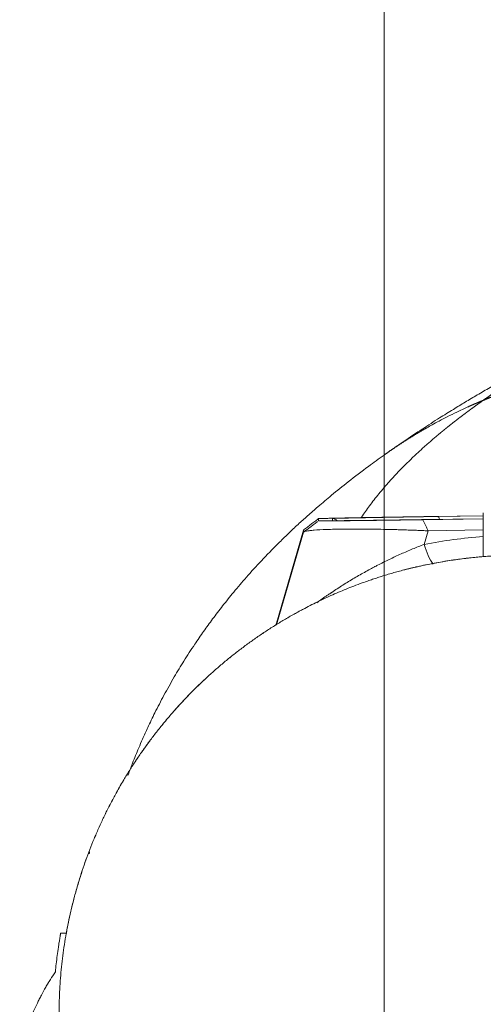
# Model space of a CAD drawing. Header units: millimetres. Extents: x 0 to 594, y 0 to 420.
# Tile 393 of 420: x 429 to 440, y 127 to 153. Entities that reach past the tile are written whole.
import ezdxf

# ---------------------------------------------------------------- set-up
doc = ezdxf.new("R2010")
doc.units = ezdxf.units.MM
doc.layers.add('1', color=7, linetype='Continuous', true_color=0xffffff)
doc.styles.add('Arial Unicode MS', font='txt')
doc.dimstyles.get("Standard").update_dxf_attribs({"dimtxt": 0.18, "dimasz": 0.18, "dimexe": 0.18, "dimexo": 0.0625, "dimgap": 0.09, "dimtad": 0, "dimtih": 1, "dimtoh": 1, "dimdec": 4, "dimzin": 0, "dimdsep": 46, "dimtxsty": 'Standard', "dimcen": 0.09, "dimadec": 0, "dimazin": 0, "dimtfac": 1, "dimtdec": 4, "dimtofl": 0, "dimtmove": 0, "dimatfit": 3, "dimfxl": 0, "dimtolj": 1, "dimtzin": 0, "dimarcsym": 0})

# ---------------------------------------------------------------- blocks, each defined once
blk = doc.blocks.new('_U4')
at = {"layer": '1', "color": 18, "lineweight": 13}
for p, q in [((437.936, 115.069), (437.936, 181.233)), ((519.436, 115.069), (519.436, 181.233)), ((437.936, 179.233), (472.602, 179.233)), ((519.436, 179.233), (484.769, 179.233))]:
    blk.add_line(p, q, dxfattribs=at)
at = {"layer": '1', "color": 18}
for points in [[(437.936, 179.233), (441.436, 180.171), (441.436, 178.295)], [(519.436, 179.233), (515.936, 178.295), (515.936, 180.171)]]:
    blk.add_solid(points, dxfattribs=at)
at = {"layer": '1', "color": 18, "linetype": 'Continuous', "lineweight": 13, "char_height": 3.5, "attachment_point": 7, "line_spacing_factor": 1.047437, "style": 'Arial Unicode MS'}
for s, insert in [('\\fArial Unicode MS|b0|i0;\\W1.0000;1.63', (474.288, 176.597)), ('\\fArial Unicode MS|b0|i0;\\W1.0000;DEFLATED TUBES WIDTH', (448.982, 169.538))]:
    blk.add_mtext(s, dxfattribs=dict(at, insert=insert))

msp = doc.modelspace()

# ---------------------------------------------------------------- linework, layer by layer
at = {"layer": '1', "color": 155, "linetype": 'Continuous', "lineweight": 13}
for p, q in [((440.488, 139.934), (439.136, 139.913)), ((439.316, 139.915), (440.488, 139.933)), ((436.245, 139.858), (436.245, 139.801)), ((436.603, 139.807), (436.603, 139.863)), ((440.488, 139.857), (438.928, 139.833)), ((438.933, 139.832), (440.488, 139.856)), ((435.861, 139.566), (435.146, 137.105)), ((435.168, 137.118), (435.861, 139.509)), ((435.861, 139.509), (435.861, 139.566)), ((439.07, 139.546), (438.968, 139.195)), ((440.488, 139.567), (439.07, 139.546))]:
    msp.add_line(p, q, dxfattribs=at)
for centre, major_axis, ratio, start_param, end_param in [((439.318, 139.765), (-0.002, 0.15), 0.341972, 5.233363, 6.279471), ((436.605, 139.713), (-0.15, 0), 0.999994, 3.820225, 4.726352), ((441.306, 127.159), (4.943, 11.228), 0.998302, 0.482281, 0.607383), ((439.291, 139.488), (-0.192, 0.981), 0.383354, 1.798966, 2.445286)]:
    msp.add_ellipse(centre, major_axis=major_axis, ratio=ratio, start_param=start_param, end_param=end_param, dxfattribs=at)
for points, degree, knots in [([(445.673, 145.822), (445.616, 145.796), (445.391, 145.69), (444.975, 145.493), (444.466, 145.248), (443.966, 145.002), (443.509, 144.774), (443.078, 144.554), (442.698, 144.357), (442.371, 144.185), (442.065, 144.022), (441.745, 143.848), (441.387, 143.652), (441.022, 143.447), (440.668, 143.243), (440.34, 143.051), (440.025, 142.863), (439.704, 142.668), (439.337, 142.44), (438.904, 142.161), (438.438, 141.851), (438.124, 141.632), (437.975, 141.525)], 3, [0, 0, 0, 0, 0.019178, 0.077006, 0.144221, 0.197985, 0.256217, 0.310897, 0.358938, 0.400329, 0.436511, 0.477533, 0.524563, 0.576935, 0.623327, 0.668233, 0.711654, 0.75396, 0.803357, 0.863276, 0.933805, 1, 1, 1, 1]), ([(440.489, 142.909), (440.495, 142.913), (440.507, 142.921), (440.525, 142.934), (440.543, 142.947), (440.561, 142.959), (440.579, 142.972), (440.598, 142.985), (440.616, 142.997), (440.634, 143.01), (440.652, 143.023), (440.671, 143.035), (440.689, 143.048), (440.708, 143.061), (440.726, 143.073), (440.745, 143.086), (440.763, 143.099), (440.782, 143.111), (440.8, 143.124), (440.819, 143.137), (440.838, 143.15), (440.857, 143.162), (440.875, 143.175), (440.894, 143.188), (440.913, 143.2), (440.932, 143.213), (440.951, 143.226), (440.97, 143.238), (440.989, 143.251), (441.008, 143.264), (441.027, 143.277), (441.047, 143.289), (441.066, 143.302), (441.085, 143.315), (441.105, 143.327), (441.124, 143.34), (441.143, 143.353), (441.163, 143.366), (441.182, 143.378), (441.202, 143.391), (441.222, 143.404), (441.241, 143.417), (441.261, 143.429), (441.281, 143.442), (441.301, 143.455), (441.32, 143.468), (441.34, 143.48), (441.36, 143.493), (441.38, 143.506), (441.4, 143.519), (441.42, 143.532), (441.44, 143.544), (441.461, 143.557), (441.481, 143.57), (441.501, 143.583), (441.521, 143.595), (441.541, 143.608), (441.562, 143.621), (441.582, 143.634), (441.601, 143.645), (441.618, 143.656), (441.634, 143.666), (441.65, 143.676), (441.666, 143.686), (441.681, 143.696), (441.697, 143.706), (441.713, 143.715), (441.729, 143.725), (441.745, 143.735), (441.761, 143.745), (441.777, 143.755), (441.792, 143.765), (441.808, 143.774), (441.824, 143.784), (441.84, 143.794), (441.856, 143.804), (441.872, 143.814), (441.888, 143.823), (441.904, 143.833), (441.92, 143.843), (441.936, 143.853), (441.952, 143.862), (441.968, 143.872), (441.984, 143.882), (442, 143.892), (442.015, 143.901), (442.031, 143.911), (442.047, 143.921), (442.063, 143.93), (442.079, 143.94), (442.095, 143.95), (442.111, 143.959), (442.127, 143.969), (442.143, 143.979), (442.159, 143.988), (442.175, 143.998), (442.191, 144.007), (442.207, 144.017), (442.223, 144.027), (442.239, 144.036), (442.255, 144.046), (442.271, 144.055), (442.287, 144.065), (442.303, 144.074), (442.319, 144.084), (442.334, 144.093), (442.35, 144.103), (442.366, 144.112), (442.382, 144.122), (442.398, 144.131), (442.414, 144.141), (442.43, 144.15), (442.446, 144.16), (442.462, 144.169), (442.478, 144.179), (442.494, 144.188), (442.51, 144.197), (442.526, 144.207), (442.542, 144.216), (442.558, 144.225), (442.573, 144.235), (442.589, 144.244), (442.605, 144.253), (442.621, 144.263), (442.637, 144.272), (442.653, 144.281), (442.669, 144.291), (442.685, 144.3), (442.701, 144.309), (442.717, 144.318), (442.733, 144.328), (442.749, 144.337), (442.765, 144.346), (442.781, 144.355), (442.791, 144.361), (442.797, 144.364)], 3, [0, 0, 0, 0, 0.008621, 0.017242, 0.025863, 0.034483, 0.043104, 0.051725, 0.060346, 0.068966, 0.077587, 0.086208, 0.094828, 0.103449, 0.11207, 0.12069, 0.129311, 0.137931, 0.146552, 0.155173, 0.163793, 0.172414, 0.181035, 0.189655, 0.198276, 0.206896, 0.215517, 0.224138, 0.232758, 0.241379, 0.25, 0.25862, 0.267241, 0.275862, 0.284483, 0.293103, 0.301724, 0.310345, 0.318966, 0.327587, 0.336207, 0.344828, 0.353449, 0.36207, 0.37069, 0.379311, 0.387932, 0.396553, 0.405173, 0.413794, 0.422415, 0.431035, 0.439656, 0.448277, 0.456897, 0.465518, 0.474139, 0.482759, 0.49138, 0.5, 0.506667, 0.513334, 0.52, 0.526667, 0.533334, 0.54, 0.546667, 0.553333, 0.56, 0.566667, 0.573333, 0.58, 0.586667, 0.593333, 0.6, 0.606666, 0.613333, 0.62, 0.626666, 0.633333, 0.64, 0.646666, 0.653333, 0.66, 0.666666, 0.673333, 0.68, 0.686666, 0.693333, 0.7, 0.706666, 0.713333, 0.72, 0.726666, 0.733333, 0.74, 0.746667, 0.753333, 0.76, 0.766667, 0.773333, 0.78, 0.786667, 0.793333, 0.8, 0.806667, 0.813333, 0.82, 0.826667, 0.833333, 0.84, 0.846667, 0.853333, 0.86, 0.866667, 0.873333, 0.88, 0.886667, 0.893333, 0.9, 0.906667, 0.913333, 0.92, 0.926667, 0.933333, 0.94, 0.946667, 0.953333, 0.96, 0.966667, 0.973333, 0.98, 0.986667, 0.993333, 1, 1, 1, 1]), ([(442.515, 143.545), (442.487, 143.538), (442.361, 143.51), (442.133, 143.454), (441.828, 143.372), (441.513, 143.279), (441.296, 143.208), (441.178, 143.168), (441.164, 143.163), (441.15, 143.158), (441.135, 143.153), (441.121, 143.148), (441.106, 143.143), (441.091, 143.137), (441.075, 143.132), (441.06, 143.126), (441.044, 143.121), (441.028, 143.115), (441.012, 143.11), (440.996, 143.104), (440.98, 143.098), (440.963, 143.092), (440.946, 143.086), (440.929, 143.079), (440.912, 143.073), (440.895, 143.067), (440.877, 143.06), (440.86, 143.054), (440.842, 143.047), (440.824, 143.04), (440.806, 143.033), (440.787, 143.026), (440.768, 143.019), (440.75, 143.012), (440.731, 143.005), (440.712, 142.997), (440.692, 142.99), (440.673, 142.982), (440.653, 142.975), (440.633, 142.967), (440.613, 142.959), (440.593, 142.951), (440.572, 142.943), (440.552, 142.934), (440.531, 142.926), (440.51, 142.917), (440.496, 142.912), (440.489, 142.909)], 3, [0, 0, 0, 0, 0.040268, 0.182785, 0.331341, 0.485955, 0.64665, 0.653592, 0.660632, 0.667768, 0.675002, 0.682332, 0.689759, 0.697284, 0.704905, 0.712623, 0.720437, 0.728349, 0.736358, 0.744464, 0.752667, 0.760966, 0.769363, 0.777856, 0.786447, 0.795135, 0.803919, 0.812801, 0.821779, 0.830855, 0.840028, 0.849298, 0.858664, 0.868128, 0.877689, 0.887348, 0.897103, 0.906955, 0.916905, 0.926951, 0.937095, 0.947336, 0.957675, 0.96811, 0.978643, 0.989273, 1, 1, 1, 1]), ([(440.489, 142.909), (440.485, 142.907), (440.477, 142.904), (440.465, 142.899), (440.453, 142.894), (440.441, 142.889), (440.429, 142.884), (440.417, 142.879), (440.405, 142.874), (440.392, 142.869), (440.38, 142.864), (440.368, 142.858), (440.355, 142.853), (440.343, 142.848), (440.33, 142.842), (440.318, 142.837), (440.305, 142.832), (440.292, 142.826), (440.28, 142.821), (440.267, 142.815), (440.254, 142.81), (440.241, 142.804), (440.228, 142.798), (440.215, 142.793), (440.202, 142.787), (440.189, 142.781), (440.175, 142.775), (440.162, 142.77), (440.149, 142.764), (440.136, 142.758), (440.122, 142.752), (440.109, 142.746), (440.004, 142.699), (439.821, 142.614), (439.574, 142.492), (439.363, 142.382), (439.188, 142.287), (439.075, 142.224), (439.013, 142.189), (438.99, 142.176), (438.968, 142.163), (438.945, 142.15), (438.922, 142.137), (438.9, 142.124), (438.877, 142.11), (438.855, 142.097), (438.833, 142.084), (438.811, 142.071), (438.788, 142.058), (438.766, 142.044), (438.745, 142.031), (438.723, 142.018), (438.701, 142.005), (438.679, 141.991), (438.658, 141.978), (438.636, 141.965), (438.615, 141.952), (438.593, 141.938), (438.572, 141.925), (438.551, 141.912), (438.53, 141.898), (438.509, 141.885), (438.488, 141.872), (438.467, 141.859), (438.446, 141.845), (438.426, 141.832), (438.405, 141.819), (438.385, 141.805), (438.364, 141.792), (438.344, 141.779), (438.324, 141.765), (438.303, 141.752), (438.283, 141.739), (438.263, 141.725), (438.243, 141.712), (438.224, 141.699), (438.204, 141.685), (438.184, 141.672), (438.164, 141.659), (438.145, 141.645), (438.126, 141.632), (438.106, 141.619), (438.087, 141.605), (438.068, 141.592), (438.049, 141.579), (438.03, 141.565), (438.011, 141.552), (437.992, 141.539), (437.973, 141.525), (437.954, 141.512), (437.942, 141.503), (437.936, 141.499)], 3, [0, 0, 0, 0, 0.004397, 0.008816, 0.013257, 0.01772, 0.022205, 0.026712, 0.031242, 0.035794, 0.040368, 0.044964, 0.049583, 0.054223, 0.058886, 0.063571, 0.068278, 0.073008, 0.077759, 0.082533, 0.087329, 0.092147, 0.096987, 0.10185, 0.106735, 0.111642, 0.116571, 0.121523, 0.126497, 0.131493, 0.136511, 0.141551, 0.146614, 0.254086, 0.34848, 0.429776, 0.497951, 0.55298, 0.56202, 0.571037, 0.58003, 0.589, 0.597947, 0.606871, 0.615771, 0.624648, 0.633501, 0.642332, 0.651139, 0.659922, 0.668683, 0.67742, 0.686134, 0.694824, 0.703492, 0.712136, 0.720756, 0.729354, 0.737928, 0.746479, 0.755006, 0.76351, 0.771991, 0.780449, 0.788883, 0.797295, 0.805682, 0.814047, 0.822388, 0.830706, 0.839001, 0.847272, 0.85552, 0.863745, 0.871946, 0.880124, 0.888279, 0.896411, 0.904519, 0.912604, 0.920666, 0.928704, 0.936719, 0.944711, 0.952679, 0.960624, 0.968546, 0.976445, 0.98432, 0.992172, 1, 1, 1, 1]), ([(440.489, 142.909), (440.486, 142.907), (440.48, 142.902), (440.471, 142.896), (440.462, 142.889), (440.452, 142.883), (440.443, 142.876), (440.434, 142.87), (440.425, 142.863), (440.416, 142.857), (440.407, 142.85), (440.398, 142.844), (440.389, 142.838), (440.38, 142.831), (440.37, 142.825), (440.361, 142.818), (440.352, 142.812), (440.343, 142.805), (440.334, 142.799), (440.325, 142.792), (440.316, 142.786), (440.307, 142.779), (440.298, 142.773), (440.289, 142.766), (440.28, 142.76), (440.272, 142.753), (440.263, 142.747), (440.254, 142.74), (440.245, 142.734), (440.236, 142.727), (440.227, 142.721), (440.218, 142.715), (440.209, 142.708), (440.2, 142.702), (440.192, 142.695), (440.183, 142.689), (440.174, 142.682), (440.165, 142.676), (440.156, 142.669), (440.148, 142.663), (440.139, 142.656), (440.13, 142.65), (440.121, 142.643), (440.113, 142.637), (440.104, 142.63), (440.095, 142.624), (440.086, 142.618), (440.078, 142.611), (440.069, 142.605), (440.06, 142.598), (440.052, 142.592), (440.043, 142.585), (440.034, 142.579), (440.026, 142.572), (440.017, 142.566), (440.009, 142.559), (440, 142.553), (439.991, 142.547), (439.983, 142.54), (439.974, 142.534), (439.966, 142.527), (439.957, 142.521), (439.949, 142.514), (439.94, 142.508), (439.932, 142.501), (439.923, 142.495), (439.915, 142.488), (439.906, 142.482), (439.898, 142.476), (439.889, 142.469), (439.881, 142.463), (439.873, 142.456), (439.864, 142.45), (439.856, 142.443), (439.847, 142.437), (439.839, 142.43), (439.831, 142.424), (439.822, 142.418), (439.814, 142.411), (439.806, 142.405), (439.797, 142.398), (439.789, 142.392), (439.781, 142.385), (439.772, 142.379), (439.764, 142.372), (439.756, 142.366), (439.748, 142.36), (439.739, 142.353), (439.731, 142.347), (439.723, 142.34), (439.715, 142.334), (439.707, 142.327), (439.698, 142.321), (439.69, 142.315), (439.682, 142.308), (439.674, 142.302), (439.666, 142.295), (439.658, 142.289), (439.649, 142.282), (439.641, 142.276), (439.633, 142.27), (439.625, 142.263), (439.617, 142.257), (439.609, 142.25), (439.601, 142.244), (439.593, 142.237), (439.585, 142.231), (439.577, 142.225), (439.569, 142.218), (439.561, 142.212), (439.553, 142.205), (439.545, 142.199), (439.537, 142.192), (439.529, 142.186), (439.521, 142.18), (439.513, 142.173), (439.505, 142.167), (439.497, 142.16), (439.49, 142.154), (439.482, 142.148), (439.474, 142.141), (439.466, 142.135), (439.458, 142.128), (439.45, 142.122), (439.442, 142.115), (439.435, 142.109), (439.427, 142.103), (439.419, 142.096), (439.411, 142.09), (439.404, 142.083), (439.396, 142.077), (439.388, 142.071), (439.38, 142.064), (439.373, 142.058), (439.365, 142.051), (439.357, 142.045), (439.35, 142.039), (439.342, 142.032), (439.334, 142.026), (439.327, 142.019), (439.319, 142.013), (439.311, 142.007), (439.304, 142), (439.296, 141.994), (439.288, 141.987), (439.281, 141.981), (439.273, 141.975), (439.24, 141.946), (439.181, 141.896), (439.099, 141.825), (439.017, 141.753), (438.938, 141.682), (438.859, 141.61), (438.782, 141.539), (438.707, 141.468), (438.633, 141.397), (438.56, 141.326), (438.489, 141.256), (438.42, 141.186), (438.351, 141.116), (438.303, 141.065), (438.273, 141.033), (438.261, 141.021), (438.249, 141.008), (438.237, 140.995), (438.225, 140.983), (438.214, 140.97), (438.202, 140.958), (438.19, 140.945), (438.179, 140.933), (438.167, 140.92), (438.156, 140.907), (438.144, 140.895), (438.133, 140.882), (438.121, 140.87), (438.11, 140.857), (438.099, 140.845), (438.088, 140.832), (438.076, 140.82), (438.065, 140.808), (438.054, 140.795), (438.043, 140.783), (438.032, 140.77), (438.021, 140.758), (438.01, 140.745), (438, 140.733), (437.989, 140.721), (437.978, 140.708), (437.967, 140.696), (437.957, 140.684), (437.946, 140.671), (437.939, 140.663), (437.936, 140.659)], 3, [0, 0, 0, 0, 0.002815, 0.005629, 0.008444, 0.011258, 0.014073, 0.016887, 0.019702, 0.022516, 0.025331, 0.028145, 0.03096, 0.033774, 0.036589, 0.039403, 0.042218, 0.045032, 0.047847, 0.050661, 0.053476, 0.05629, 0.059105, 0.061919, 0.064734, 0.067548, 0.070363, 0.073177, 0.075992, 0.078807, 0.081621, 0.084436, 0.08725, 0.090065, 0.09288, 0.095695, 0.098509, 0.101324, 0.104139, 0.106954, 0.109768, 0.112583, 0.115398, 0.118213, 0.121027, 0.123842, 0.126657, 0.129472, 0.132287, 0.135101, 0.137916, 0.140731, 0.143546, 0.14636, 0.149175, 0.15199, 0.154805, 0.157619, 0.160434, 0.163249, 0.166063, 0.168878, 0.171693, 0.174507, 0.177322, 0.180137, 0.182951, 0.185766, 0.188581, 0.191395, 0.19421, 0.197024, 0.199839, 0.202654, 0.205468, 0.208283, 0.211097, 0.213912, 0.216727, 0.219541, 0.222356, 0.22517, 0.227985, 0.230799, 0.233614, 0.236429, 0.239243, 0.242058, 0.244872, 0.247687, 0.250501, 0.253316, 0.25613, 0.258945, 0.261759, 0.264574, 0.267389, 0.270203, 0.273018, 0.275832, 0.278647, 0.281461, 0.284276, 0.28709, 0.289905, 0.292719, 0.295534, 0.298348, 0.301163, 0.303977, 0.306792, 0.309606, 0.312421, 0.315235, 0.31805, 0.320865, 0.323679, 0.326494, 0.329308, 0.332123, 0.334937, 0.337752, 0.340567, 0.343381, 0.346196, 0.34901, 0.351825, 0.35464, 0.357454, 0.360269, 0.363083, 0.365898, 0.368713, 0.371527, 0.374342, 0.377157, 0.379971, 0.382786, 0.385601, 0.388415, 0.39123, 0.394045, 0.39686, 0.399674, 0.402489, 0.405304, 0.408119, 0.410934, 0.442546, 0.474158, 0.505767, 0.537375, 0.568984, 0.600594, 0.632204, 0.663815, 0.695426, 0.727037, 0.758647, 0.790257, 0.821867, 0.827613, 0.833359, 0.839106, 0.844852, 0.850598, 0.856344, 0.86209, 0.867836, 0.873583, 0.879329, 0.885075, 0.890821, 0.896567, 0.902314, 0.90806, 0.913806, 0.919552, 0.925298, 0.931045, 0.936791, 0.942537, 0.948283, 0.95403, 0.959776, 0.965522, 0.971268, 0.977015, 0.982761, 0.988507, 0.994254, 1, 1, 1, 1]), ([(437.937, 141.497), (437.8, 141.401), (437.485, 141.174), (437.035, 140.83), (436.605, 140.484), (436.258, 140.191), (435.973, 139.941), (435.716, 139.708), (435.464, 139.471), (435.147, 139.162), (434.784, 138.788), (434.405, 138.371), (434.07, 137.978), (433.778, 137.616), (433.521, 137.278), (433.282, 136.949), (433.036, 136.591), (432.782, 136.199), (432.517, 135.76), (432.267, 135.314), (432.041, 134.878), (431.859, 134.501), (431.723, 134.2), (431.618, 133.955), (431.531, 133.745), (431.453, 133.55), (431.389, 133.381), (431.351, 133.279), (431.337, 133.24)], 3, [0, 0, 0, 0, 0.046418, 0.108907, 0.162033, 0.205705, 0.239882, 0.269367, 0.300531, 0.333397, 0.388143, 0.439006, 0.482805, 0.52256, 0.560218, 0.595782, 0.632833, 0.679643, 0.723474, 0.773319, 0.820418, 0.859834, 0.89059, 0.914253, 0.935498, 0.958728, 0.983957, 1, 1, 1, 1]), ([(437.936, 141.499), (437.936, 141.499), (437.936, 141.497), (437.936, 141.491), (437.936, 141.486), (437.936, 141.474), (437.936, 141.466), (437.936, 141.448), (437.936, 141.437), (437.936, 141.414), (437.936, 141.402), (437.936, 141.374), (437.936, 141.359), (437.936, 141.327), (437.936, 141.31), (437.936, 141.274), (437.936, 141.256), (437.936, 141.217), (437.936, 141.196), (437.936, 141.154), (437.936, 141.132), (437.936, 141.088), (437.936, 141.065), (437.936, 141.018), (437.936, 140.994), (437.936, 140.945), (437.936, 140.895), (437.936, 140.844), (437.936, 140.766), (437.936, 140.713), (437.936, 140.659)], 3, [0, 0, 0, 0, 0.0625, 0.0625, 0.125, 0.125, 0.1875, 0.1875, 0.25, 0.25, 0.3125, 0.3125, 0.375, 0.375, 0.4375, 0.4375, 0.5, 0.5, 0.5625, 0.5625, 0.625, 0.625, 0.6875, 0.6875, 0.75, 0.75, 0.8125, 0.875, 0.875, 1, 1, 1, 1]), ([(437.936, 140.659), (437.89, 140.606), (437.846, 140.553), (437.761, 140.449), (437.719, 140.397), (437.599, 140.243), (437.524, 140.142), (437.42, 139.995), (437.387, 139.946), (437.35, 139.891), (437.346, 139.884), (437.341, 139.877)], 3, [0, 0, 0, 0, 0.194146, 0.194146, 0.388293, 0.388293, 0.776586, 0.776586, 0.970732, 0.970732, 1, 1, 1, 1]), ([(437.936, 140.659), (437.936, 140.628), (437.936, 140.596), (437.936, 140.532), (437.936, 140.5), (437.936, 140.404), (437.936, 140.339), (437.936, 140.21), (437.936, 140.145), (437.936, 140.017), (437.936, 139.953), (437.936, 139.89), (437.936, 139.89), (437.936, 139.889)], 3, [0, 0, 0, 0, 0.124719, 0.124719, 0.249439, 0.249439, 0.498878, 0.498878, 0.748316, 0.748316, 0.997755, 0.997755, 1, 1, 1, 1]), ([(436.603, 139.863), (436.603, 139.864), (436.611, 139.864), (436.634, 139.866), (436.665, 139.867), (436.684, 139.867), (436.719, 139.868), (436.732, 139.869), (436.752, 139.869), (436.759, 139.869), (436.77, 139.87), (436.774, 139.87), (436.781, 139.87), (436.785, 139.87), (436.82, 139.871), (436.855, 139.872), (436.933, 139.874), (436.975, 139.875), (437.044, 139.876), (437.092, 139.877), (437.17, 139.879), (437.225, 139.88), (437.261, 139.88), (437.268, 139.88), (437.282, 139.881), (437.304, 139.881), (437.327, 139.882), (437.372, 139.882), (437.434, 139.884), (437.499, 139.885), (437.599, 139.887), (437.738, 139.889), (437.889, 139.892), (438.007, 139.894), (438.047, 139.894), (438.108, 139.895), (438.139, 139.896), (438.175, 139.897), (438.191, 139.897), (438.201, 139.897), (438.207, 139.897), (438.254, 139.898), (438.339, 139.899), (438.427, 139.901), (438.559, 139.903), (438.649, 139.904), (438.833, 139.907), (438.927, 139.909), (439.119, 139.912), (439.216, 139.913), (439.316, 139.915)], 3, [0, 0, 0, 0, 0.0625, 0.125, 0.125, 0.1875, 0.1875, 0.21875, 0.21875, 0.234375, 0.234375, 0.242187, 0.242187, 0.25, 0.25, 0.3125, 0.3125, 0.375, 0.375, 0.40625, 0.4375, 0.46875, 0.46875, 0.476562, 0.476562, 0.484375, 0.5, 0.5, 0.53125, 0.5625, 0.5625, 0.625, 0.6875, 0.6875, 0.71875, 0.71875, 0.734375, 0.742187, 0.746094, 0.746094, 0.75, 0.75, 0.78125, 0.8125, 0.8125, 0.875, 0.875, 0.9375, 0.9375, 1, 1, 1, 1]), ([(440.488, 140.005), (440.488, 140.005), (440.488, 140.002), (440.488, 139.988), (440.488, 139.97), (440.488, 139.957), (440.488, 139.955), (440.488, 139.952), (440.488, 139.948), (440.488, 139.936), (440.488, 139.926), (440.488, 139.902), (440.488, 139.867), (440.488, 139.803), (440.488, 139.726), (440.488, 139.638), (440.488, 139.539), (440.488, 139.427), (440.488, 139.304), (440.488, 139.213), (440.488, 139.143), (440.488, 139.106), (440.488, 139.063), (440.488, 139.044), (440.488, 139.031), (440.488, 139.025), (440.488, 138.975), (440.488, 138.929), (440.488, 138.883)], 3, [0, 0, 0, 0, 0.055863, 0.129271, 0.202679, 0.202679, 0.211855, 0.211855, 0.221031, 0.239383, 0.276087, 0.276087, 0.349495, 0.422903, 0.496311, 0.569719, 0.643127, 0.716535, 0.789943, 0.863351, 0.863351, 0.900055, 0.918407, 0.927583, 0.927583, 0.936759, 0.936759, 1, 1, 1, 1]), ([(438.928, 139.833), (438.895, 139.833), (438.828, 139.832), (438.76, 139.831), (438.692, 139.83), (438.658, 139.829), (438.589, 139.828), (438.555, 139.828), (438.485, 139.827), (438.451, 139.826), (438.38, 139.825), (438.345, 139.825), (438.305, 139.824), (438.301, 139.824), (438.292, 139.824), (438.279, 139.824), (438.248, 139.823), (438.221, 139.823), (438.168, 139.822), (438.133, 139.822), (438.064, 139.821), (438.029, 139.82), (437.96, 139.82), (437.926, 139.819), (437.858, 139.818), (437.824, 139.818), (437.756, 139.817), (437.723, 139.816), (437.673, 139.816), (437.656, 139.816), (437.636, 139.815), (437.631, 139.815), (437.623, 139.815), (437.611, 139.815), (437.599, 139.815), (437.558, 139.814), (437.494, 139.814), (437.402, 139.812), (437.314, 139.811), (437.258, 139.811), (437.217, 139.81), (437.203, 139.81), (437.183, 139.81), (437.173, 139.81), (437.163, 139.81), (437.157, 139.81), (437.153, 139.81), (437.124, 139.809), (437.099, 139.809), (437.05, 139.809), (437.027, 139.808), (436.982, 139.808), (436.96, 139.808), (436.919, 139.807), (436.9, 139.807), (436.871, 139.807), (436.857, 139.807), (436.842, 139.807), (436.835, 139.807), (436.831, 139.807), (436.829, 139.807), (436.818, 139.807), (436.81, 139.806), (436.794, 139.806), (436.786, 139.806), (436.764, 139.806), (436.75, 139.806), (436.724, 139.806), (436.712, 139.806), (436.69, 139.806), (436.68, 139.806), (436.662, 139.806), (436.653, 139.806), (436.645, 139.806), (436.644, 139.806), (436.642, 139.806), (436.64, 139.806), (436.634, 139.806), (436.63, 139.806), (436.621, 139.806), (436.617, 139.806), (436.61, 139.806), (436.607, 139.806), (436.604, 139.806), (436.603, 139.807), (436.603, 139.807)], 3, [0, 0, 0, 0, 0.03125, 0.0625, 0.0625, 0.09375, 0.09375, 0.125, 0.125, 0.15625, 0.15625, 0.1875, 0.1875, 0.191406, 0.191406, 0.195312, 0.203125, 0.21875, 0.21875, 0.25, 0.25, 0.28125, 0.28125, 0.3125, 0.3125, 0.34375, 0.34375, 0.375, 0.375, 0.390625, 0.390625, 0.394531, 0.394531, 0.398437, 0.40625, 0.40625, 0.4375, 0.46875, 0.5, 0.53125, 0.53125, 0.546875, 0.546875, 0.554688, 0.558594, 0.558594, 0.5625, 0.5625, 0.59375, 0.59375, 0.625, 0.625, 0.65625, 0.65625, 0.6875, 0.6875, 0.703125, 0.710937, 0.714844, 0.714844, 0.71875, 0.71875, 0.734375, 0.734375, 0.75, 0.75, 0.78125, 0.78125, 0.8125, 0.8125, 0.84375, 0.84375, 0.875, 0.875, 0.878906, 0.878906, 0.882812, 0.890625, 0.90625, 0.90625, 0.9375, 0.9375, 0.96875, 0.96875, 1, 1, 1, 1]), ([(439.07, 139.546), (439.02, 139.548), (438.922, 139.552), (438.773, 139.558), (438.626, 139.564), (438.48, 139.568), (438.335, 139.573), (438.194, 139.577), (438.055, 139.58), (437.774, 139.586), (437.36, 139.591), (436.859, 139.59), (436.437, 139.581), (436.173, 139.566), (436.02, 139.552), (435.934, 139.539), (435.886, 139.527), (435.873, 139.519), (435.869, 139.516)], 3, [0, 0, 0, 0, 0.035059, 0.069446, 0.103168, 0.136236, 0.16866, 0.200451, 0.231621, 0.262182, 0.390614, 0.515675, 0.640732, 0.769169, 0.830873, 0.895061, 0.961825, 1, 1, 1, 1]), ([(436.202, 137.691), (436.237, 137.716), (436.272, 137.741), (436.353, 137.799), (436.399, 137.831), (436.469, 137.879), (436.492, 137.895), (436.528, 137.919), (436.545, 137.931), (436.563, 137.943), (436.575, 137.951), (436.581, 137.955), (436.634, 137.991), (436.682, 138.022), (436.778, 138.085), (436.826, 138.116), (436.923, 138.177), (436.971, 138.207), (437.069, 138.266), (437.118, 138.296), (437.216, 138.354), (437.266, 138.383), (437.365, 138.44), (437.415, 138.468), (437.515, 138.523), (437.565, 138.551), (437.64, 138.591), (437.666, 138.604), (437.697, 138.621), (437.704, 138.624), (437.716, 138.631), (437.723, 138.634), (437.742, 138.644), (437.805, 138.677), (437.868, 138.709), (437.969, 138.76), (438.07, 138.809), (438.221, 138.88), (438.372, 138.949), (438.522, 139.014), (438.671, 139.077), (438.82, 139.137), (438.918, 139.176), (438.968, 139.195)], 3, [0, 0, 0, 0, 0.041457, 0.041457, 0.094709, 0.094709, 0.121336, 0.121336, 0.134649, 0.141305, 0.141305, 0.147962, 0.147962, 0.201214, 0.201214, 0.254467, 0.254467, 0.307719, 0.307719, 0.360971, 0.360971, 0.414224, 0.414224, 0.467476, 0.467476, 0.520728, 0.520728, 0.547355, 0.547355, 0.554011, 0.554011, 0.560668, 0.560668, 0.573981, 0.627233, 0.627233, 0.680486, 0.733738, 0.78699, 0.840243, 0.893495, 0.946748, 1, 1, 1, 1]), ([(437.936, 138.391), (438.518, 138.571), (440.266, 138.917), (441.436, 138.917)], 2, [0, 0, 0, 0.343721, 1, 1, 1]), ([(438.469, 138.542), (438.791, 138.625), (440.266, 138.917), (441.436, 138.917)], 2, [0, 0, 0, 0.222078, 1, 1, 1]), ([(437.936, 115.747), (437.406, 115.91), (435.811, 116.569), (433.866, 117.866), (432.212, 119.516), (430.912, 121.457), (430.017, 123.613), (429.561, 125.902), (429.561, 128.236), (430.017, 130.525), (430.912, 132.681), (432.212, 134.622), (433.866, 136.272), (435.811, 137.569), (437.406, 138.228), (437.936, 138.391)], 2, [0, 0, 0, 0.036768, 0.113974, 0.191179, 0.268384, 0.345589, 0.422794, 0.499999, 0.577205, 0.65441, 0.731615, 0.80882, 0.886025, 0.96323, 1, 1, 1]), ([(429.745, 129.151), (429.766, 129.266), (430.017, 130.525), (430.912, 132.681), (432.212, 134.622), (433.866, 136.272), (435.811, 137.569), (437.406, 138.228), (437.936, 138.391)], 2, [0, 0, 0, 0.017932, 0.197263, 0.376595, 0.555926, 0.735257, 0.914589, 1, 1, 1]), ([(437.936, 138.391), (437.936, 138.391), (437.936, 138.388), (437.936, 138.379), (437.936, 138.371), (437.936, 138.352), (437.936, 138.339), (437.936, 138.323), (437.936, 138.319), (437.936, 138.317), (437.936, 138.312), (437.936, 138.308), (437.936, 138.295), (437.936, 138.287), (437.936, 138.259), (437.936, 138.239), (437.936, 138.193), (437.936, 138.169), (437.936, 138.116), (437.936, 138.087), (437.936, 138.026), (437.936, 137.993), (437.936, 137.942), (437.936, 137.919), (437.936, 137.896), (437.936, 137.887), (437.936, 137.883), (437.936, 137.869), (437.936, 137.859), (437.936, 137.811), (437.936, 137.772), (437.936, 137.689), (437.936, 137.646), (437.936, 137.58), (437.936, 137.557), (437.936, 137.523), (437.936, 137.511), (437.936, 137.488), (437.936, 137.464), (437.936, 137.441), (437.936, 137.417), (437.936, 137.405), (437.936, 137.38), (437.936, 137.368), (437.936, 137.344), (437.936, 137.331), (437.936, 137.27), (437.936, 137.221), (437.936, 137.146), (437.936, 137.122), (437.936, 137.072), (437.936, 137.047), (437.936, 136.997), (437.936, 136.971), (437.936, 136.921), (437.936, 136.896), (437.936, 136.845), (437.936, 136.819), (437.936, 136.768), (437.936, 136.743), (437.936, 136.666), (437.936, 136.614), (437.936, 136.511), (437.936, 136.459), (437.936, 136.381), (437.936, 136.355), (437.936, 136.303), (437.936, 136.277), (437.936, 136.041), (437.936, 135.828), (437.936, 135.398), (437.936, 135.18), (437.936, 134.739), (437.936, 134.487), (437.936, 134.233), (437.936, 134.176), (437.936, 134.148), (437.936, 134.063), (437.936, 134.006), (437.936, 133.834), (437.936, 133.72), (437.936, 133.489), (437.936, 133.373), (437.936, 133.14), (437.936, 133.023), (437.936, 132.671), (437.936, 132.433), (437.936, 131.954), (437.936, 131.712), (437.936, 131.345), (437.936, 131.161), (437.936, 130.944), (437.936, 130.851), (437.936, 130.789), (437.936, 130.758), (437.936, 130.478), (437.936, 130.227), (437.936, 129.722), (437.936, 129.468), (437.936, 129.083), (437.936, 128.955), (437.936, 128.697), (437.936, 128.567), (437.936, 128.307), (437.936, 128.177), (437.936, 127.981), (437.936, 127.915), (437.936, 127.784), (437.936, 127.718), (437.936, 127.521), (437.936, 127.389), (437.936, 127.124), (437.936, 126.991), (437.936, 126.724), (437.936, 126.59), (437.936, 126.322), (437.936, 126.188), (437.936, 125.918), (437.936, 125.782), (437.936, 125.511), (437.936, 125.375), (437.936, 124.966), (437.936, 124.692), (437.936, 124.14), (437.936, 123.863), (437.936, 123.515), (437.936, 123.445), (437.936, 123.306), (437.936, 123.236), (437.936, 123.026), (437.936, 122.886), (437.936, 122.466), (437.936, 122.185), (437.936, 121.832), (437.936, 121.726), (437.936, 121.62), (437.936, 121.55), (437.936, 121.514), (437.936, 121.408), (437.936, 121.337), (437.936, 121.196), (437.936, 121.125), (437.936, 120.983), (437.936, 120.911), (437.936, 120.768), (437.936, 120.697), (437.936, 120.481), (437.936, 120.337), (437.936, 120.183), (437.936, 120.174), (437.936, 120.156), (437.936, 120.129), (437.936, 120.066), (437.936, 120.012), (437.936, 119.903), (437.936, 119.831), (437.936, 119.615), (437.936, 119.471), (437.936, 119.184), (437.936, 119.04), (437.936, 118.754), (437.936, 118.612), (437.936, 118.327), (437.936, 118.185), (437.936, 118.008), (437.936, 117.955), (437.936, 117.902), (437.936, 117.867), (437.936, 117.849), (437.936, 117.814), (437.936, 117.796), (437.936, 117.761), (437.936, 117.743), (437.936, 117.708), (437.936, 117.682), (437.936, 117.655), (437.936, 117.638), (437.936, 117.629), (437.936, 117.55), (437.936, 117.48), (437.936, 117.341), (437.936, 117.272), (437.936, 117.135), (437.936, 117.067), (437.936, 116.932), (437.936, 116.865), (437.936, 116.765), (437.936, 116.732), (437.936, 116.666), (437.936, 116.633), (437.936, 116.567), (437.936, 116.535), (437.936, 116.486), (437.936, 116.469), (437.936, 116.437), (437.936, 116.421), (437.936, 116.388), (437.936, 116.372), (437.936, 116.349), (437.936, 116.341), (437.936, 116.329), (437.936, 116.325), (437.936, 116.317), (437.936, 116.313), (437.936, 116.279), (437.936, 116.249), (437.936, 116.191), (437.936, 116.164), (437.936, 116.11), (437.936, 116.085), (437.936, 116.048), (437.936, 116.036), (437.936, 116.022), (437.936, 116.019), (437.936, 116.013), (437.936, 116.004), (437.936, 115.996), (437.936, 115.968), (437.936, 115.948), (437.936, 115.91), (437.936, 115.892), (437.936, 115.859), (437.936, 115.845), (437.936, 115.828), (437.936, 115.824), (437.936, 115.82), (437.936, 115.818), (437.936, 115.815), (437.936, 115.814), (437.936, 115.806), (437.936, 115.801), (437.936, 115.785), (437.936, 115.777), (437.936, 115.763), (437.936, 115.757), (437.936, 115.75), (437.936, 115.747), (437.936, 115.747)], 3, [0, 0, 0, 0, 0.007813, 0.007813, 0.015625, 0.015625, 0.023438, 0.024414, 0.024414, 0.025391, 0.025391, 0.027344, 0.027344, 0.03125, 0.03125, 0.039063, 0.039063, 0.046875, 0.046875, 0.054688, 0.054688, 0.0625, 0.0625, 0.066406, 0.067383, 0.067383, 0.068359, 0.068359, 0.070313, 0.070313, 0.078125, 0.078125, 0.085938, 0.085938, 0.089844, 0.089844, 0.091797, 0.091797, 0.09375, 0.095703, 0.095703, 0.097656, 0.097656, 0.099609, 0.099609, 0.101563, 0.101563, 0.109375, 0.109375, 0.113281, 0.113281, 0.117188, 0.117188, 0.121094, 0.121094, 0.125, 0.125, 0.128906, 0.128906, 0.132813, 0.132813, 0.140625, 0.140625, 0.148438, 0.148438, 0.152344, 0.152344, 0.15625, 0.15625, 0.1875, 0.1875, 0.21875, 0.21875, 0.25, 0.253906, 0.253906, 0.257812, 0.257812, 0.265625, 0.265625, 0.28125, 0.28125, 0.296875, 0.296875, 0.3125, 0.3125, 0.34375, 0.34375, 0.375, 0.375, 0.390625, 0.398437, 0.402344, 0.402344, 0.40625, 0.40625, 0.4375, 0.4375, 0.46875, 0.46875, 0.484375, 0.484375, 0.5, 0.5, 0.515625, 0.515625, 0.523437, 0.523437, 0.53125, 0.53125, 0.546875, 0.546875, 0.5625, 0.5625, 0.578125, 0.578125, 0.59375, 0.59375, 0.609375, 0.609375, 0.625, 0.625, 0.65625, 0.65625, 0.6875, 0.6875, 0.695312, 0.695312, 0.703125, 0.703125, 0.71875, 0.71875, 0.75, 0.75, 0.757812, 0.761719, 0.761719, 0.765625, 0.765625, 0.773437, 0.773437, 0.78125, 0.78125, 0.789062, 0.789062, 0.796875, 0.796875, 0.8125, 0.8125, 0.813477, 0.813477, 0.814453, 0.816406, 0.820312, 0.820312, 0.828125, 0.828125, 0.84375, 0.84375, 0.859375, 0.859375, 0.875, 0.875, 0.890625, 0.890625, 0.894531, 0.896484, 0.896484, 0.898437, 0.898437, 0.900391, 0.900391, 0.902344, 0.902344, 0.904297, 0.905273, 0.905273, 0.90625, 0.90625, 0.914062, 0.914062, 0.921875, 0.921875, 0.929687, 0.929687, 0.9375, 0.9375, 0.941406, 0.941406, 0.945312, 0.945312, 0.949219, 0.949219, 0.951172, 0.951172, 0.953125, 0.953125, 0.955078, 0.955078, 0.956055, 0.956055, 0.956543, 0.956543, 0.957031, 0.957031, 0.960937, 0.960937, 0.964844, 0.964844, 0.96875, 0.96875, 0.970703, 0.970703, 0.971191, 0.971191, 0.97168, 0.972656, 0.972656, 0.976562, 0.976562, 0.980469, 0.980469, 0.984375, 0.984375, 0.985352, 0.985352, 0.98584, 0.98584, 0.986328, 0.986328, 0.988281, 0.988281, 0.992187, 0.992187, 0.996094, 0.996094, 1, 1, 1, 1]), ([(429.466, 128.17), (429.48, 128.311), (429.496, 128.453), (429.523, 128.666), (429.533, 128.737), (429.549, 128.843), (429.555, 128.879), (429.563, 128.932), (429.566, 128.95), (429.572, 128.986), (429.575, 129.003), (429.579, 129.03), (429.581, 129.039), (429.584, 129.057), (429.587, 129.075), (429.59, 129.097), (429.593, 129.11), (429.594, 129.119), (429.595, 129.124), (429.597, 129.132), (429.598, 129.137), (429.599, 129.144), (429.599, 129.146), (429.6, 129.15), (429.601, 129.155), (429.602, 129.16), (429.602, 129.164), (429.603, 129.166), (429.603, 129.167), (429.603, 129.168), (429.603, 129.168), (429.603, 129.168), (429.603, 129.168), (429.603, 129.168), (429.603, 129.169), (429.603, 129.169), (429.603, 129.169), (429.603, 129.169), (429.603, 129.169), (429.603, 129.169), (429.603, 129.169), (429.603, 129.169), (429.603, 129.17), (429.603, 129.17), (429.604, 129.17), (429.604, 129.17), (429.604, 129.17), (429.604, 129.17), (429.604, 129.17), (429.604, 129.17), (429.604, 129.17), (429.604, 129.17), (429.604, 129.17), (429.605, 129.17), (429.605, 129.171), (429.605, 129.171), (429.605, 129.171), (429.606, 129.171), (429.606, 129.171), (429.606, 129.171), (429.607, 129.171), (429.607, 129.171), (429.607, 129.171), (429.609, 129.171), (429.611, 129.171), (429.62, 129.171), (429.627, 129.171), (429.641, 129.171), (429.676, 129.172), (429.712, 129.172), (429.747, 129.173), (429.754, 129.173), (429.762, 129.173)], 3, [0, 0, 0, 0, 0.355429, 0.355429, 0.533144, 0.533144, 0.622001, 0.622001, 0.66643, 0.66643, 0.710858, 0.710858, 0.733073, 0.733073, 0.755287, 0.777501, 0.788608, 0.788608, 0.799716, 0.799716, 0.810823, 0.810823, 0.816376, 0.816376, 0.82193, 0.827484, 0.83026, 0.831649, 0.832343, 0.83269, 0.83269, 0.832864, 0.832864, 0.833037, 0.833731, 0.833731, 0.833905, 0.833905, 0.833992, 0.833992, 0.834078, 0.834078, 0.834252, 0.834252, 0.834426, 0.834426, 0.834599, 0.834599, 0.834773, 0.834773, 0.83512, 0.83512, 0.835467, 0.835467, 0.835814, 0.835814, 0.836508, 0.836508, 0.837202, 0.837202, 0.837897, 0.837897, 0.838591, 0.838591, 0.844144, 0.844144, 0.866359, 0.866359, 0.888573, 0.97743, 0.97743, 1, 1, 1, 1]), ([(429.83, 124.682), (429.804, 124.681), (429.779, 124.681), (429.726, 124.68), (429.698, 124.679), (429.669, 124.679), (429.668, 124.679), (429.666, 124.679), (429.664, 124.679), (429.661, 124.679), (429.658, 124.679), (429.657, 124.679), (429.656, 124.679), (429.655, 124.679), (429.654, 124.679), (429.653, 124.679), (429.652, 124.679), (429.652, 124.679), (429.652, 124.679), (429.652, 124.679), (429.651, 124.679), (429.651, 124.68), (429.651, 124.68), (429.651, 124.68), (429.65, 124.68), (429.65, 124.68), (429.65, 124.681), (429.65, 124.681), (429.65, 124.681), (429.65, 124.681), (429.65, 124.683), (429.65, 124.684), (429.649, 124.686), (429.649, 124.687), (429.649, 124.689), (429.648, 124.691), (429.647, 124.697), (429.646, 124.701), (429.645, 124.709), (429.644, 124.713), (429.642, 124.721), (429.64, 124.733), (429.638, 124.744), (429.635, 124.76), (429.633, 124.768), (429.63, 124.784), (429.625, 124.807), (429.621, 124.831), (429.612, 124.878), (429.606, 124.91), (429.595, 124.973), (429.589, 125.005), (429.579, 125.069), (429.563, 125.165), (429.548, 125.261), (429.529, 125.39), (429.52, 125.454), (429.503, 125.584), (429.495, 125.65), (429.481, 125.781), (429.474, 125.846), (429.455, 126.044), (429.445, 126.177), (429.432, 126.377), (429.429, 126.444), (429.424, 126.545), (429.423, 126.579), (429.421, 126.617), (429.421, 126.621), (429.421, 126.63), (429.421, 126.634), (429.42, 126.642), (429.42, 126.647), (429.42, 126.652), (429.42, 126.653), (429.42, 126.655), (429.42, 126.658), (429.42, 126.661), (429.42, 126.664), (429.42, 126.665), (429.42, 126.666), (429.42, 126.667), (429.42, 126.669), (429.42, 126.67), (429.42, 126.671), (429.42, 126.671), (429.42, 126.671), (429.42, 126.671), (429.42, 126.672), (429.42, 126.672), (429.419, 126.672), (429.419, 126.672), (429.419, 126.672), (429.419, 126.672), (429.419, 126.672), (429.419, 126.672), (429.419, 126.672), (429.419, 126.672), (429.419, 126.672), (429.418, 126.672), (429.418, 126.672), (429.418, 126.672), (429.418, 126.672), (429.417, 126.672), (429.417, 126.671), (429.416, 126.671), (429.415, 126.67), (429.414, 126.669), (429.412, 126.668), (429.41, 126.666), (429.4, 126.658), (429.391, 126.652), (429.371, 126.635), (429.357, 126.624), (429.329, 126.601), (429.316, 126.589), (429.295, 126.572), (429.285, 126.563), (429.275, 126.554), (429.268, 126.548), (429.265, 126.544), (429.248, 126.529), (429.235, 126.517), (429.196, 126.479), (429.17, 126.453), (429.12, 126.399), (429.096, 126.372), (429.048, 126.315), (429.025, 126.286), (428.98, 126.226), (428.958, 126.196), (428.926, 126.148), (428.915, 126.132), (428.902, 126.112), (428.9, 126.108), (428.895, 126.1), (428.892, 126.096), (428.884, 126.084), (428.879, 126.075), (428.869, 126.059), (428.864, 126.051), (428.855, 126.034), (428.85, 126.026), (428.843, 126.013), (428.84, 126.009), (428.837, 126.002), (428.836, 126), (428.833, 125.996), (428.832, 125.994), (428.829, 125.988), (428.826, 125.983), (428.821, 125.975), (428.818, 125.972), (428.814, 125.967), (428.814, 125.966), (428.812, 125.964), (428.811, 125.963), (428.809, 125.961), (428.807, 125.959), (428.802, 125.954), (428.799, 125.951), (428.792, 125.945), (428.789, 125.942), (428.783, 125.939), (428.781, 125.937), (428.778, 125.935), (428.776, 125.934), (428.767, 125.929), (428.759, 125.925), (428.748, 125.921), (428.744, 125.919), (428.739, 125.918), (428.737, 125.917), (428.733, 125.916), (428.731, 125.916), (428.722, 125.914), (428.714, 125.913), (428.699, 125.912), (428.692, 125.912), (428.682, 125.913), (428.678, 125.913), (428.673, 125.914), (428.671, 125.914), (428.667, 125.915), (428.662, 125.916), (428.654, 125.919), (428.647, 125.921), (428.637, 125.924), (428.631, 125.927), (428.624, 125.932), (428.622, 125.932), (428.619, 125.934), (428.618, 125.935), (428.613, 125.938), (428.604, 125.944), (428.591, 125.956), (428.582, 125.967), (428.575, 125.975), (428.573, 125.979), (428.57, 125.983), (428.569, 125.985), (428.567, 125.988), (428.566, 125.99), (428.562, 125.998), (428.559, 126.006), (428.555, 126.017), (428.554, 126.021), (428.552, 126.027), (428.552, 126.029), (428.551, 126.032), (428.551, 126.033), (428.55, 126.035), (428.549, 126.041), (428.549, 126.046), (428.548, 126.055), (428.548, 126.059), (428.548, 126.066), (428.548, 126.068), (428.549, 126.073), (428.549, 126.075), (428.55, 126.082), (428.55, 126.087), (428.552, 126.094), (428.552, 126.096), (428.553, 126.101), (428.555, 126.106), (428.556, 126.111), (428.557, 126.115), (428.557, 126.117), (428.558, 126.118), (428.56, 126.129), (428.562, 126.138), (428.567, 126.157), (428.569, 126.166), (428.576, 126.194), (428.581, 126.212), (428.59, 126.25), (428.595, 126.268), (428.62, 126.361), (428.641, 126.434), (428.686, 126.582), (428.71, 126.655), (428.742, 126.746), (428.749, 126.765), (428.759, 126.792), (428.762, 126.801), (428.769, 126.819), (428.785, 126.865), (428.803, 126.91), (428.845, 127.018), (428.875, 127.089), (428.937, 127.231), (428.969, 127.301), (429.019, 127.405), (429.036, 127.439), (429.071, 127.508), (429.124, 127.611), (429.199, 127.746), (429.258, 127.846), (429.283, 127.887), (429.288, 127.895), (429.299, 127.912), (429.314, 127.936), (429.37, 128.026), (429.423, 128.107), (429.466, 128.17)], 3, [0, 0, 0, 0, 0.016555, 0.016555, 0.034767, 0.034767, 0.035336, 0.035336, 0.035905, 0.037043, 0.037043, 0.037612, 0.037612, 0.038181, 0.038181, 0.038466, 0.038466, 0.038608, 0.038608, 0.03875, 0.03875, 0.038893, 0.038893, 0.039035, 0.039035, 0.039106, 0.039106, 0.039177, 0.039177, 0.03932, 0.03932, 0.039889, 0.039889, 0.040458, 0.040458, 0.041596, 0.041596, 0.043873, 0.043873, 0.046149, 0.046149, 0.048426, 0.052979, 0.052979, 0.057532, 0.057532, 0.062085, 0.071191, 0.071191, 0.089402, 0.089402, 0.107614, 0.107614, 0.125826, 0.16225, 0.16225, 0.198674, 0.198674, 0.235098, 0.235098, 0.271522, 0.271522, 0.34437, 0.34437, 0.380794, 0.380794, 0.399006, 0.399006, 0.401282, 0.401282, 0.403559, 0.403559, 0.405835, 0.405835, 0.406404, 0.406404, 0.406973, 0.408112, 0.408112, 0.408396, 0.408396, 0.408681, 0.40925, 0.40925, 0.409392, 0.409463, 0.409463, 0.409534, 0.409534, 0.409606, 0.409606, 0.409677, 0.409677, 0.409748, 0.409748, 0.409783, 0.409783, 0.409819, 0.409819, 0.40989, 0.40989, 0.409961, 0.409961, 0.410104, 0.410104, 0.410388, 0.410388, 0.410957, 0.410957, 0.411526, 0.412665, 0.417218, 0.417218, 0.426324, 0.426324, 0.43543, 0.43543, 0.439983, 0.442259, 0.442259, 0.444536, 0.444536, 0.453641, 0.453641, 0.471853, 0.471853, 0.490065, 0.490065, 0.508277, 0.508277, 0.526489, 0.526489, 0.535595, 0.535595, 0.537872, 0.537872, 0.540148, 0.540148, 0.544701, 0.544701, 0.549254, 0.549254, 0.553807, 0.553807, 0.556084, 0.556084, 0.557222, 0.557222, 0.55836, 0.55836, 0.560637, 0.560637, 0.562913, 0.562913, 0.563482, 0.563482, 0.564051, 0.564051, 0.56519, 0.56519, 0.567466, 0.567466, 0.569743, 0.569743, 0.570881, 0.570881, 0.572019, 0.572019, 0.576572, 0.576572, 0.578849, 0.578849, 0.579987, 0.579987, 0.581125, 0.581125, 0.585678, 0.585678, 0.590231, 0.590231, 0.592508, 0.592508, 0.593646, 0.593646, 0.594784, 0.597061, 0.599337, 0.599337, 0.60389, 0.60389, 0.605028, 0.605028, 0.606167, 0.606167, 0.608443, 0.612996, 0.617549, 0.617549, 0.619826, 0.619826, 0.620964, 0.620964, 0.622102, 0.622102, 0.626655, 0.626655, 0.628932, 0.628932, 0.63007, 0.63007, 0.630639, 0.630639, 0.631208, 0.633484, 0.633484, 0.635761, 0.635761, 0.636899, 0.636899, 0.638037, 0.638037, 0.640314, 0.640314, 0.641452, 0.641452, 0.64259, 0.643729, 0.644298, 0.644298, 0.644867, 0.644867, 0.64942, 0.64942, 0.653973, 0.653973, 0.663079, 0.663079, 0.672185, 0.672185, 0.708609, 0.708609, 0.745033, 0.745033, 0.754139, 0.754139, 0.758692, 0.758692, 0.763245, 0.781457, 0.781457, 0.81788, 0.81788, 0.854304, 0.854304, 0.872516, 0.872516, 0.890728, 0.927152, 0.945364, 0.945364, 0.949917, 0.949917, 0.95447, 0.963576, 1, 1, 1, 1])]:
    msp.add_open_spline(points, degree=degree, knots=knots, dxfattribs=at)
for points, degree in [([(439.136, 139.913), (438.492, 139.903), (437.417, 139.886), (436.647, 139.871), (436.245, 139.861), (436.245, 139.858)], 2), ([(436.245, 139.859), (435.863, 139.568)], 1), ([(436.223, 139.785), (435.867, 139.516)], 1), ([(436.245, 139.801), (436.245, 139.8), (436.356, 139.8), (436.57, 139.802), (436.881, 139.805), (437.267, 139.809), (437.715, 139.815), (438.196, 139.821), (438.693, 139.829), (438.933, 139.832)], 2), ([(439.07, 139.546), (438.933, 139.832)], 1), ([(430.352, 131.264), (430.335, 131.221)], 1)]:
    msp.add_open_spline(points, degree=degree, dxfattribs=at)

# ---------------------------------------------------------------- dimensions: what is measured, and where the dimension line sits
at = {"layer": '1', "color": 18, "linetype": 'Continuous', "lineweight": 13}
dim = msp.add_linear_dim(base=(519.436, 179.233), p1=(437.936, 115.069), p2=(519.436, 115.069), text=' <> \\P\\fArial Unicode MS|b0|i0;\\C18;{\\H1.00x;\\fArial Unicode MS|b0|i0;DEFLATED TUBES WIDTH\\fArial Unicode MS|b0|i0;}\\C18;', dimstyle='Standard', override={"dimtxt": 3.5, "dimasz": 3.5, "dimexe": 2, "dimexo": 0, "dimgap": 1.5, "dimtih": 1, "dimtoh": 1, "dimdec": 2, "dimlfac": 0.02, "dimdsep": 46, "dimlunit": 2, "dimtxsty": 'Arial Unicode MS', "dimsah": 1, "dimse1": 0, "dimse2": 0, "dimsd1": 0, "dimsd2": 0, "dimclrd": 18, "dimclre": 18, "dimclrt": 18, "dimtol": 0, "dimtm": -0.1, "dimtfac": 1, "dimtdec": 2, "dimtofl": 1, "dimtmove": 0, "dimlwd": 13, "dimlwe": 13}, dxfattribs=at)
dim.commit()
dim.dimension.update_dxf_attribs({"geometry": '_U4', "text_midpoint": (478.686, 179.233), "dimtype": 160})

doc.saveas('drawing.dxf')
